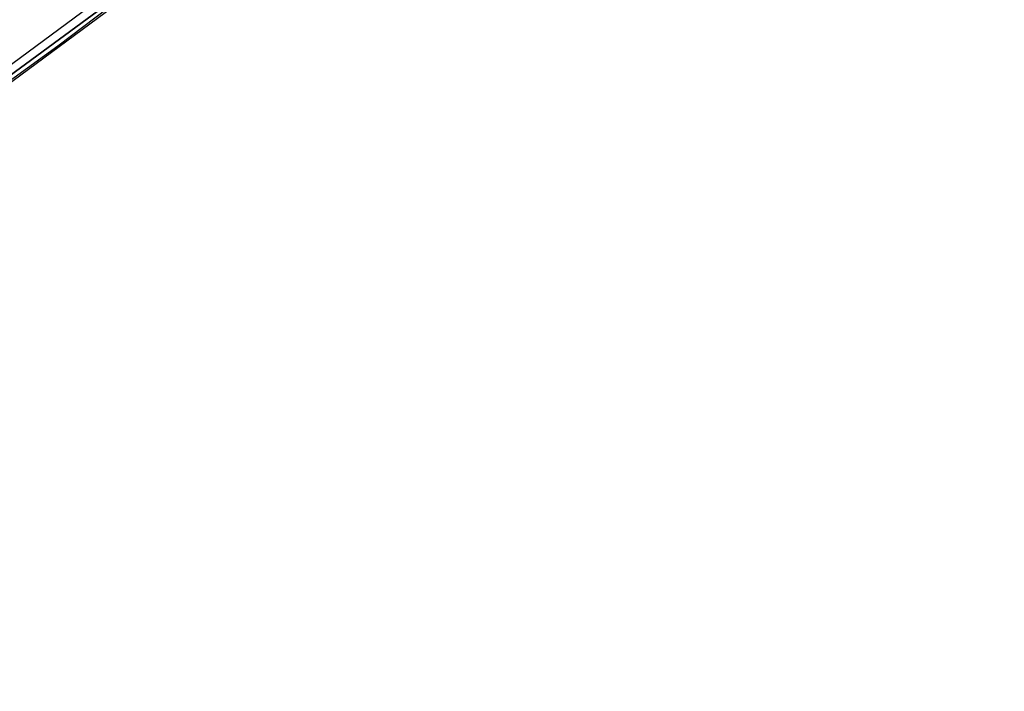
# Model space of a CAD drawing. Header units: feet. Extents: x -79 to 198, y -22 to 181.
# Tile 389 of 656: x 116.14 to 119.41, y 30.88 to 33.12. Entities that reach past the tile are written whole.
import ezdxf

# ---------------------------------------------------------------- set-up
doc = ezdxf.new("R2010")
doc.units = ezdxf.units.FT
doc.layers.add('A-LINEA', color=7, linetype='CONTINUOUS')

msp = doc.modelspace()

# ---------------------------------------------------------------- linework, layer by layer
at = {"layer": 'A-LINEA'}
for points in [[(103.4533, 25.1244), (105.36, 26.1111), (107.24, 27.1511), (109.1067, 28.2444), (110.9333, 29.3778), (112.7467, 30.5511), (114.52, 31.7644), (116.2667, 33.0311), (117.9733, 34.3244), (119.6533, 35.6711), (121.3067, 37.0578)], [(103.4533, 25.1244), (105.36, 26.1111), (107.24, 27.1511), (109.1067, 28.2444), (110.9333, 29.3778), (112.7467, 30.5511), (114.52, 31.7644), (116.2667, 33.0311), (117.9733, 34.3244), (119.6533, 35.6711), (121.3067, 37.0578)], [(116.64, 33.3378), (116.64, 33.3244), (113.4667, 30.9911), (113.4533, 31.0044), (116.6267, 33.3511), (116.64, 33.3511), (116.64, 33.3378)], [(116.64, 33.3378), (116.64, 33.3244), (113.4667, 30.9911), (113.4533, 31.0044), (116.6267, 33.3511), (116.64, 33.3511), (116.64, 33.3378)], [(116.6533, 33.3111), (113.48, 30.9644), (113.4667, 30.9778), (113.4667, 30.9911), (116.64, 33.3244), (116.6533, 33.3244), (116.6533, 33.3111)], [(116.6533, 33.3111), (113.48, 30.9644), (113.4667, 30.9778), (113.4667, 30.9911), (116.64, 33.3244), (116.6533, 33.3244), (116.6533, 33.3111)]]:
    msp.add_lwpolyline(points, dxfattribs=at)

doc.saveas('drawing.dxf')
